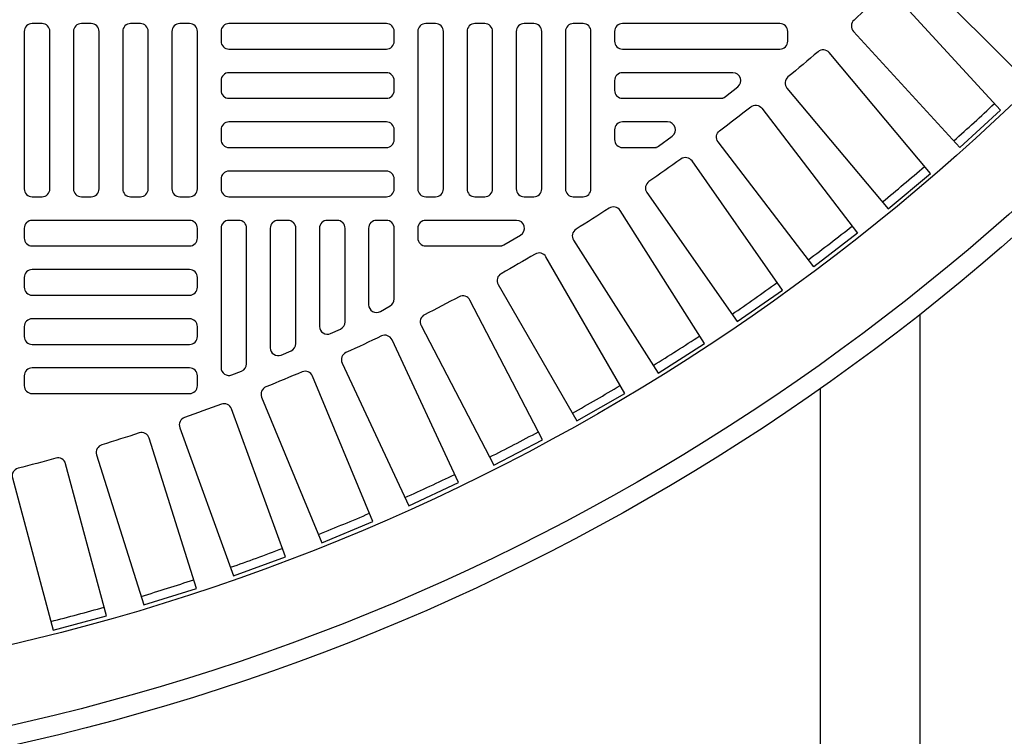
# Model space of a CAD drawing. Extents: x -169 to 7270, y -140 to 2984.
# Tile 502 of 656: x 1872.49 to 1882.34, y 1457.01 to 1464.17. Entities that reach past the tile are written whole.
import ezdxf

# ---------------------------------------------------------------- set-up
doc = ezdxf.new("R2010")
doc.units = 0
doc.header["$MEASUREMENT"] = 0
for name, color, linetype in [('TANK-MANHOLE-COVER-40', 2, 'CONTINUOUS'), ('TANK-MANHOLE-COVER-HATCH-40', 252, 'CONTINUOUS'), ('TANK-SLOPE', 3, 'CONTINUOUS'), ('TANK-UST-RIB', 7, 'CONTINUOUS')]:
    doc.layers.add(name, color=color, linetype=linetype)

msp = doc.modelspace()

# ---------------------------------------------------------------- linework, layer by layer
at = {"layer": 'TANK-MANHOLE-COVER-40', "color": 4, "linetype": 'Continuous'}
msp.add_circle((1867.5002, 1479.01839), 22.63902, dxfattribs=at)
at = {"layer": 'TANK-MANHOLE-COVER-40', "color": 1, "linetype": 'Continuous'}
msp.add_circle((1867.5002, 1479.01839), 22.44094, dxfattribs=at)
at = {"layer": 'TANK-MANHOLE-COVER-40', "color": 2, "linetype": 'Continuous'}
msp.add_circle((1867.5002, 1479.01839), 21.65354, dxfattribs=at)
at = {"layer": 'TANK-MANHOLE-COVER-HATCH-40', "linetype": 'Continuous'}
for points in [[(1881.75246, 1465.04342, -0.0049117), (1881.47517, 1464.76613, 0.4170937), (1881.47462, 1464.65423), (1882.58886, 1463.53999), (1882.9786, 1463.92974), (1881.86436, 1465.04397, 0.4170937), (1881.75246, 1465.04342)], [(1880.48023, 1463.85444, -0.0049117), (1880.17982, 1463.60236, 0.4170937), (1880.16952, 1463.49094), (1881.18241, 1462.28383), (1881.60464, 1462.63812), (1880.59175, 1463.84523, 0.4170937), (1880.48023, 1463.85444)], [(1879.50448, 1463.38847, 0.1681922), (1879.55316, 1463.40532), (1879.67828, 1463.50375, 0.712047), (1879.6296, 1463.64438), (1878.52382, 1463.64438), (1878.52382, 1463.64438, 0.4142136), (1878.44508, 1463.56564), (1878.44508, 1463.46721), (1878.44508, 1463.46721, 0.4142136), (1878.52382, 1463.38847), (1879.53174, 1463.38847)], [(1879.80643, 1463.30269, -0.4170937), (1879.91745, 1463.28863), (1880.87672, 1462.03848), (1880.43943, 1461.70295), (1879.48017, 1462.95309, -0.4170937), (1879.49532, 1463.06396, 0.0049117), (1879.80643, 1463.30269)], [(1878.83838, 1462.89634, 0.1575495), (1878.88445, 1462.91123), (1879.02086, 1463.00966, 0.727788), (1878.97478, 1463.15225), (1878.52382, 1463.15225), (1878.52382, 1463.15225, 0.4142136), (1878.44508, 1463.07351), (1878.44508, 1462.97508), (1878.44508, 1462.97508, 0.4142136), (1878.52382, 1462.89634), (1878.86382, 1462.89634)], [(1879.10921, 1462.78085, -0.0049117), (1878.78798, 1462.55592, 0.4170937), (1878.768, 1462.44582), (1879.67183, 1461.15503), (1880.12333, 1461.47117), (1879.21951, 1462.76197, 0.4170937), (1879.10921, 1462.78085)], [(1878.38989, 1462.28993, -0.0049117), (1878.05915, 1462.07923, 0.4170937), (1878.03439, 1461.9701), (1878.88106, 1460.64111), (1879.34592, 1460.93726), (1878.49926, 1462.26625, 0.4170937), (1878.38989, 1462.28993)], [(1877.29839, 1461.91209, 0.1342636), (1877.33845, 1461.92305), (1877.50496, 1462.02147, 0.7632586), (1877.46489, 1462.168), (1876.55532, 1462.168), (1876.55532, 1462.168, 0.4142136), (1876.47658, 1462.08926), (1876.47658, 1461.99083), (1876.47658, 1461.99083, 0.4142136), (1876.55532, 1461.91209), (1877.31992, 1461.91209)], [(1877.64984, 1461.83085, -0.0049117), (1877.31023, 1461.63477, 0.4170937), (1877.28073, 1461.52683), (1878.06862, 1460.16217), (1878.54595, 1460.43776), (1877.75807, 1461.80242, 0.4170937), (1877.64984, 1461.83085)], [(1876.89047, 1461.40449, -0.0049117), (1876.54263, 1461.22341, 0.4170937), (1876.50845, 1461.11686), (1877.23606, 1459.71913), (1877.72497, 1459.97364), (1876.99736, 1461.37136, 0.4170937), (1876.89047, 1461.40449)], [(1876.11323, 1461.01166, -0.0049117), (1875.75781, 1460.84592, 0.4170937), (1875.71902, 1460.74096), (1876.38497, 1459.31283), (1876.88451, 1459.54577), (1876.21856, 1460.9739, 0.4170937), (1876.11323, 1461.01166)], [(1875.31958, 1460.6531, -0.0049117), (1874.95728, 1460.50303, 0.4170937), (1874.91395, 1460.39986), (1875.51697, 1458.94404), (1876.0262, 1459.15496), (1875.42318, 1460.61079, 0.4170937), (1875.31958, 1460.6531)], [(1874.51106, 1460.3295, -0.0049117), (1874.14256, 1460.19538, 0.4170937), (1874.09477, 1460.09419), (1874.63371, 1458.61346), (1875.15165, 1458.80197), (1874.61271, 1460.28271, 0.4170937), (1874.51106, 1460.3295)], [(1873.68919, 1460.04148, -0.0049117), (1873.31519, 1459.92356, 0.4170937), (1873.26303, 1459.82456), (1873.73687, 1458.32172), (1874.26254, 1458.48746), (1873.7887, 1459.9903, 0.4170937), (1873.68919, 1460.04148)], [(1872.85554, 1459.78958, -0.0049117), (1872.47675, 1459.68809, 0.4170937), (1872.42032, 1459.59145), (1872.82816, 1458.06938), (1873.36056, 1458.21203), (1872.95272, 1459.73411, 0.4170937), (1872.85554, 1459.78958)]]:
    msp.add_lwpolyline(points, format="xyb", dxfattribs=at)
for points in [[(1880.83476, 1464.05834), (1881.89934, 1462.89657), (1882.30571, 1463.26894), (1881.24114, 1464.43072, 0.4170937), (1881.12932, 1464.43505, -0.0049117), (1880.84019, 1464.17011, 0.4170937)], [(1878.44508, 1463.95934, 0.4142136), (1878.52382, 1463.8806), (1880.09862, 1463.8806, 0.4142136), (1880.17736, 1463.95934), (1880.17736, 1464.05776, 0.4142136), (1880.09862, 1464.1365), (1878.52382, 1464.1365, 0.4142136), (1878.44508, 1464.05776)], [(1874.76398, 1460.73409), (1874.76398, 1462.08926), (1874.76398, 1462.08926, 0.4142136), (1874.68524, 1462.168), (1874.58681, 1462.168), (1874.58681, 1462.168, 0.4142136), (1874.50807, 1462.08926), (1874.50807, 1460.69589, 0.5272952), (1874.6153, 1460.62249), (1874.71373, 1460.66068, 0.3095045)], [(1875.2561, 1460.9352), (1875.2561, 1462.08926), (1875.2561, 1462.08926, 0.4142136), (1875.17736, 1462.168), (1875.07894, 1462.168), (1875.07894, 1462.168, 0.4142136), (1875.0002, 1462.08926), (1875.0002, 1460.89393, 0.5359232), (1875.10939, 1460.82131), (1875.20782, 1460.86259, 0.3021484)], [(1875.74823, 1461.15213), (1875.74823, 1462.08926), (1875.74823, 1462.08926, 0.4142136), (1875.66949, 1462.168), (1875.57107, 1462.168), (1875.57107, 1462.168, 0.4142136), (1875.49233, 1462.08926), (1875.49233, 1461.10766, 0.5447132), (1875.60348, 1461.03591), (1875.70191, 1461.08037, 0.2947387)], [(1876.24036, 1461.3816), (1876.24036, 1462.08926), (1876.24036, 1462.08926, 0.4142136), (1876.16162, 1462.168), (1876.06319, 1462.168), (1876.06319, 1462.168, 0.4142136), (1875.98445, 1462.08926), (1875.98445, 1461.32478, 0.5773503), (1876.10256, 1461.25659), (1876.20099, 1461.31341, 0.2679492)]]:
    msp.add_lwpolyline(points, format="xyb", close=True, dxfattribs=at)
at = {"layer": 'TANK-MANHOLE-COVER-HATCH-40', "linetype": 'Continuous', "flags": 128}
for points in [[(1872.61831, 1464.1365, 0.4142136), (1872.53957, 1464.05776), (1872.53957, 1462.48296, 0.4142136), (1872.61831, 1462.40422), (1872.71673, 1462.40422, 0.4142136), (1872.79547, 1462.48296), (1872.79547, 1464.05776, 0.4142136), (1872.71673, 1464.1365)], [(1873.11044, 1464.1365, 0.4142136), (1873.0317, 1464.05776), (1873.0317, 1462.48296, 0.4142136), (1873.11044, 1462.40422), (1873.20886, 1462.40422, 0.4142136), (1873.2876, 1462.48296), (1873.2876, 1464.05776, 0.4142136), (1873.20886, 1464.1365)], [(1873.60256, 1464.1365, 0.4142136), (1873.52382, 1464.05776), (1873.52382, 1462.48296, 0.4142136), (1873.60256, 1462.40422), (1873.70099, 1462.40422, 0.4142136), (1873.77973, 1462.48296), (1873.77973, 1464.05776, 0.4142136), (1873.70099, 1464.1365)], [(1874.09469, 1464.1365, 0.4142136), (1874.01595, 1464.05776), (1874.01595, 1462.48296, 0.4142136), (1874.09469, 1462.40422), (1874.19311, 1462.40422, 0.4142136), (1874.27185, 1462.48296), (1874.27185, 1464.05776, 0.4142136), (1874.19311, 1464.1365)], [(1874.50807, 1463.95934, 0.4142136), (1874.58681, 1463.8806), (1876.16162, 1463.8806, 0.4142136), (1876.24036, 1463.95934), (1876.24036, 1464.05776, 0.4142136), (1876.16162, 1464.1365), (1874.58681, 1464.1365, 0.4142136), (1874.50807, 1464.05776)], [(1876.55532, 1464.1365, 0.4142136), (1876.47658, 1464.05776), (1876.47658, 1462.48296, 0.4142136), (1876.55532, 1462.40422), (1876.65374, 1462.40422, 0.4142136), (1876.73248, 1462.48296), (1876.73248, 1464.05776, 0.4142136), (1876.65374, 1464.1365)], [(1877.04744, 1464.1365, 0.4142136), (1876.9687, 1464.05776), (1876.9687, 1462.48296, 0.4142136), (1877.04744, 1462.40422), (1877.14587, 1462.40422, 0.4142136), (1877.22461, 1462.48296), (1877.22461, 1464.05776, 0.4142136), (1877.14587, 1464.1365)], [(1877.53957, 1464.1365, 0.4142136), (1877.46083, 1464.05776), (1877.46083, 1462.48296, 0.4142136), (1877.53957, 1462.40422), (1877.63799, 1462.40422, 0.4142136), (1877.71673, 1462.48296), (1877.71673, 1464.05776, 0.4142136), (1877.63799, 1464.1365)], [(1878.0317, 1464.1365, 0.4142136), (1877.95296, 1464.05776), (1877.95296, 1462.48296, 0.4142136), (1878.0317, 1462.40422), (1878.13012, 1462.40422, 0.4142136), (1878.20886, 1462.48296), (1878.20886, 1464.05776, 0.4142136), (1878.13012, 1464.1365)], [(1874.50807, 1463.46721, 0.4142136), (1874.58681, 1463.38847), (1876.16162, 1463.38847, 0.4142136), (1876.24036, 1463.46721), (1876.24036, 1463.56564, 0.4142136), (1876.16162, 1463.64438), (1874.58681, 1463.64438, 0.4142136), (1874.50807, 1463.56564)], [(1874.50807, 1462.97508, 0.4142136), (1874.58681, 1462.89634), (1876.16162, 1462.89634, 0.4142136), (1876.24036, 1462.97508), (1876.24036, 1463.07351, 0.4142136), (1876.16162, 1463.15225), (1874.58681, 1463.15225, 0.4142136), (1874.50807, 1463.07351)], [(1874.50807, 1462.48296, 0.4142136), (1874.58681, 1462.40422), (1876.16162, 1462.40422, 0.4142136), (1876.24036, 1462.48296), (1876.24036, 1462.58138, 0.4142136), (1876.16162, 1462.66012), (1874.58681, 1462.66012, 0.4142136), (1874.50807, 1462.58138)], [(1874.27185, 1462.08926, 0.4142136), (1874.19311, 1462.168), (1872.61831, 1462.168, 0.4142136), (1872.53957, 1462.08926), (1872.53957, 1461.99083, 0.4142136), (1872.61831, 1461.91209), (1874.19311, 1461.91209, 0.4142136), (1874.27185, 1461.99083)], [(1874.27185, 1461.59713, 0.4142136), (1874.19311, 1461.67587), (1872.61831, 1461.67587, 0.4142136), (1872.53957, 1461.59713), (1872.53957, 1461.49871, 0.4142136), (1872.61831, 1461.41997), (1874.19311, 1461.41997, 0.4142136), (1874.27185, 1461.49871)], [(1874.27185, 1461.10501, 0.4142136), (1874.19311, 1461.18375), (1872.61831, 1461.18375, 0.4142136), (1872.53957, 1461.10501), (1872.53957, 1461.00658, 0.4142136), (1872.61831, 1460.92784), (1874.19311, 1460.92784, 0.4142136), (1874.27185, 1461.00658)], [(1874.27185, 1460.61288, 0.4142136), (1874.19311, 1460.69162), (1872.61831, 1460.69162, 0.4142136), (1872.53957, 1460.61288), (1872.53957, 1460.51445, 0.4142136), (1872.61831, 1460.43571), (1874.19311, 1460.43571, 0.4142136), (1874.27185, 1460.51445)]]:
    msp.add_lwpolyline(points, format="xyb", close=True, dxfattribs=at)
at = {"layer": 'TANK-MANHOLE-COVER-HATCH-40', "linetype": 'Continuous'}
for start, end in [(311.766426, 313.233574), (309.266426, 310.733574), (306.766426, 308.233574), (304.266426, 305.733574), (301.766426, 303.233574), (299.266426, 300.733574), (296.766426, 298.233574), (294.266426, 295.733574), (291.766426, 293.233574), (289.266426, 290.733574), (286.766426, 288.233574), (284.266426, 285.733574)]:
    msp.add_arc((1867.5002, 1479.01839), 21.52559, start, end, dxfattribs=at)
at = {"layer": 'TANK-SLOPE'}
msp.add_lwpolyline([(1866.91525, 1513.65247), (1756.74966, 1499.01913, 0.9975123), (1756.74966, 1459.01766), (1866.91587, 1444.3843, 1.017023)], format="xyb", close=True, dxfattribs=at)
at = {"layer": 'TANK-UST-RIB'}
for p, q in [((1881.5002, 1461.22723), (1881.5002, 1416.01839)), ((1880.5002, 1460.48396), (1880.5002, 1418.01839))]:
    msp.add_line(p, q, dxfattribs=at)

doc.saveas('drawing.dxf')
